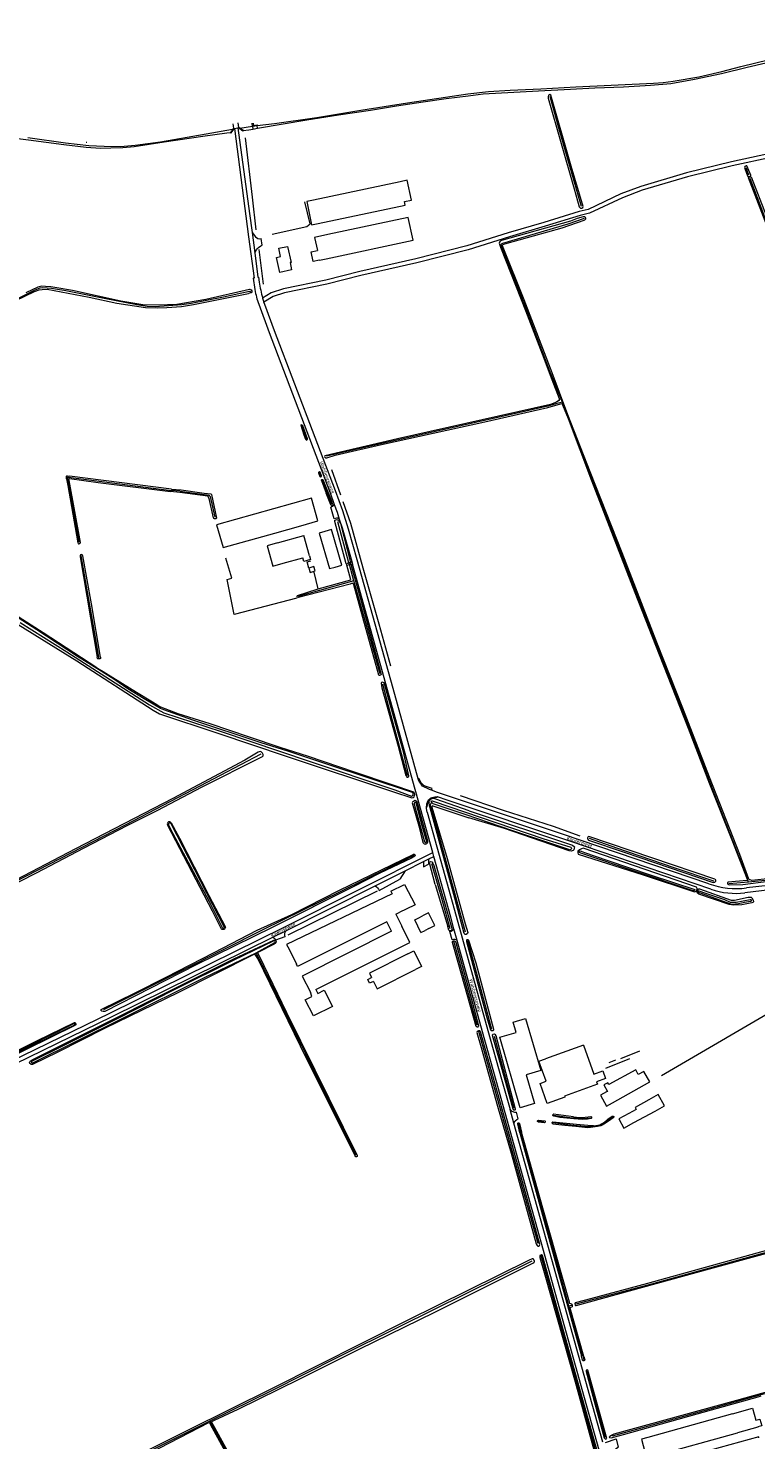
# Model space of a CAD drawing. Extents: x 177628 to 188968, y 384226 to 390673.
# Tile 302 of 393: x 182245 to 182778, y 388135 to 389169. Entities that reach past the tile are written whole.
import ezdxf

# ---------------------------------------------------------------- set-up
doc = ezdxf.new("R2010")
doc.units = 0
for name, color, linetype, lineweight in [('B01_D', 14, 'Continuous', 9), ('B01_F', 14, 'Continuous', 9), ('B01_T', 14, 'Continuous', 9), ('B02_D', 14, 'Continuous', 9), ('B02_F', 14, 'Continuous', 9), ('B02_T', 14, 'Continuous', 9), ('B03_F', 14, 'Continuous', 9), ('B04_F', 14, 'Continuous', 9), ('B04_T', 14, 'Continuous', 9), ('B11_F', 14, 'Continuous', 9), ('B11_S', 14, 'Continuous', 9), ('B14_F', 14, 'Continuous', 9), ('T01_F', 253, 'Continuous', 9), ('T02_F', 253, 'RASTER', 9), ('T04_F', 253, 'HAAG', 9), ('T07_F', 253, 'Continuous', 9), ('T09_F', 253, 'Continuous', 9), ('T09_T', 253, 'Continuous', 9), ('T22_F', 253, 'Continuous', 9), ('V00_F', 8, 'Continuous', 9), ('V00_T', 8, 'Continuous', 9), ('V06_F', 8, 'Continuous', 9), ('W00_F', 253, 'Continuous', 9), ('W01_F', 253, 'Continuous', 9), ('Z06', 7, 'Continuous', 9)]:
    doc.layers.add(name, color=color, linetype=linetype, lineweight=lineweight)
doc.styles.add('Legend', font='calibri.ttf')
doc.linetypes.add('HAAG', pattern='A,4,-1,[5,TOPOCAD.SHX,S=0.35,R=0,X=-0.35,Y=-0.35],-1', length=6)
doc.linetypes.add('RASTER', pattern='A,4,-1,[4,TOPOCAD.SHX,S=0.5,R=0,X=-0.5,Y=0],-1', length=6)

msp = doc.modelspace()

# ---------------------------------------------------------------- linework, layer by layer
at = {"layer": 'B01_D', "linetype": 'Continuous'}
for points in [[(182453.881, 389043.227), (182448.99, 389042.19), (182452.6, 389025.15), (182457.491, 389026.187)], [(182426.862, 389001.262), (182429.801, 389001.899), (182428.491, 389007.942), (182434.933, 389009.339), (182437.49, 388997.554), (182436.716, 388997.388), (182437.863, 388992.069), (182429.25, 388990.211), (182426.862, 389001.262)]]:
    msp.add_lwpolyline(points, dxfattribs=at)
at = {"layer": 'B01_F', "linetype": 'Continuous'}
for points in [[(182528.144, 388515.761), (182531.201, 388517.267)], [(182532.742, 388506.426), (182535.761, 388508.009)]]:
    msp.add_lwpolyline(points, dxfattribs=at)
at = {"layer": 'B01_T', "linetype": 'Continuous'}
for points in [[(182517.504, 389056.684), (182453.881, 389043.227)], [(182457.491, 389026.187), (182521.2, 389039.63), (182520.664, 389042.105)], [(182462.378, 388800.343), (182458.167, 388799.14), (182465.736, 388773.173), (182469.819, 388774.284)], [(182469.819, 388774.284), (182474.627, 388775.657), (182467.186, 388801.716), (182462.378, 388800.343)], [(182531.201, 388517.267), (182533.909, 388518.597)], [(182538.494, 388509.437), (182542.964, 388511.666), (182538.391, 388520.832), (182533.909, 388518.597)], [(182538.494, 388509.437), (182535.761, 388508.009)], [(182673.272, 388381.747), (182700.58, 388396.915), (182696.239, 388404.665), (182692.139, 388402.416), (182690.226, 388405.904), (182670.54, 388395.106), (182669.831, 388396.4), (182666.929, 388394.808), (182669.551, 388390.026), (182668.865, 388389.685)], [(182668.865, 388389.685), (182664.49, 388387.251), (182668.906, 388379.318), (182673.272, 388381.747)]]:
    msp.add_lwpolyline(points, dxfattribs=at)
at = {"layer": 'B02_D', "linetype": 'Continuous'}
msp.add_lwpolyline([(182463.142, 389000.189), (182526.99, 389013.785), (182523.457, 389030.397), (182464.366, 389017.909)], dxfattribs=at)
at = {"layer": 'B02_F', "linetype": 'Continuous'}
for points in [[(182510.626, 388536.835), (182520.68, 388541.641), (182528.538, 388526.827), (182521.922, 388523.664)], [(182652.058, 388423.83), (182623.978, 388413.92)]]:
    msp.add_lwpolyline(points, dxfattribs=at)
at = {"layer": 'B02_T', "linetype": 'Continuous'}
for points in [[(182464.366, 389017.909), (182454.729, 389015.852), (182456.768, 389006.198)], [(182458.26, 388999.131), (182463.142, 389000.189)], [(182452.44, 388824.89), (182382.86, 388805.31), (182387.59, 388788.53)], [(182444.726, 388804.618), (182457.162, 388808.12), (182452.44, 388824.89)], [(182387.59, 388788.53), (182425.578, 388799.226)], [(182450.959, 388782.479), (182446.746, 388797.444)], [(182431.813, 388777.088), (182446.016, 388781.087)], [(182514.374, 388519.982), (182517.318, 388521.462)], [(182521.922, 388523.664), (182517.318, 388521.462)], [(182455.574, 388464.673), (182524.498, 388499.058), (182518.68, 388511.082)], [(182511.215, 388507.348), (182445.729, 388474.596), (182451.628, 388462.704)], [(182436.024, 388494.163), (182441.379, 388483.366)], [(182523.198, 388490.863), (182494.937, 388476.591), (182496.476, 388473.425)], [(182523.198, 388490.863), (182527.477, 388492.94), (182533.05, 388481.456), (182528.754, 388479.371)], [(182497.842, 388470.614), (182500.528, 388465.088), (182528.754, 388479.371)], [(182661.507, 388397.07), (182662.166, 388395.203), (182637.906, 388386.646), (182638.247, 388385.678), (182625.308, 388381.113), (182620.098, 388395.881), (182624.492, 388397.432), (182619.263, 388412.256), (182623.978, 388413.92)], [(182699.963, 388383.855), (182689.759, 388378.223), (182690.54, 388376.808), (182685.234, 388373.879)], [(182688.934, 388367.175), (182704.578, 388375.549)], [(182761.135, 388153.693), (182699.219, 388136.453)], [(182699.219, 388136.453), (182694.402, 388135.108), (182698.259, 388121.284), (182703.071, 388122.627)], [(182703.071, 388122.627), (182764.964, 388139.898)], [(182780.655, 388136.208), (182780.464, 388136.889), (182716.702, 388119.183)]]:
    msp.add_lwpolyline(points, dxfattribs=at)
at = {"layer": 'B03_F', "linetype": 'Continuous'}
msp.add_lwpolyline([(182590.661, 388429.673), (182602.67, 388433.153), (182600.468, 388440.748), (182609.52, 388443.371), (182620.563, 388405.269), (182609.917, 388402.183), (182616.04, 388381.058), (182605.626, 388378.04), (182590.661, 388429.673)], dxfattribs=at)
at = {"layer": 'B04_F', "linetype": 'Continuous'}
for points in [[(182409.213, 389097.437), (182408.909, 389099.501)], [(182409.776, 389099.63), (182409.99, 389098.008), (182412.552, 389098.461), (182412.65, 389097.877)], [(182412.99, 389095.859), (182412.65, 389097.877)], [(182409.213, 389097.437), (182409.532, 389095.274)], [(182409.532, 389095.274), (182412.99, 389095.859)], [(182481.086, 388777.723), (182477.993, 388776.784)], [(182481.415, 388776.45), (182481.086, 388777.723)], [(182477.993, 388776.784), (182478.333, 388775.609)], [(182478.333, 388775.609), (182481.415, 388776.45)]]:
    msp.add_lwpolyline(points, dxfattribs=at)
at = {"layer": 'B04_T', "linetype": 'Continuous'}
for points in [[(182395.039, 389097.678), (182395.322, 389095.75), (182393.081, 389092.667)], [(182394.824, 389099.145), (182395.029, 389097.749)], [(182398.903, 389098.158), (182398.69, 389099.792)], [(182402.261, 389094.109), (182402.405, 389094.288), (182399.143, 389096.52), (182398.903, 389098.159)], [(182393.081, 389092.667), (182393.352, 389092.338), (182395.952, 389095.783)], [(182395.952, 389095.783), (182398.487, 389096.307)], [(182402.261, 389094.109), (182402.058, 389093.856), (182398.867, 389096.309), (182398.487, 389096.307)]]:
    msp.add_lwpolyline(points, dxfattribs=at)
at = {"layer": 'B11_F', "linetype": 'Continuous'}
msp.add_lwpolyline([(182520.664, 389042.105), (182525.805, 389043.219), (182522.645, 389057.798), (182517.504, 389056.684)], dxfattribs=at)
at = {"layer": 'B11_S', "linetype": 'Continuous'}
msp.add_lwpolyline([(182532.742, 388506.426), (182528.144, 388515.761)], dxfattribs=at)
at = {"layer": 'B14_F', "linetype": 'Continuous'}
for points in [[(182458.26, 388999.131), (182453.639, 388998.155), (182452.147, 389005.222), (182456.768, 389006.198)], [(182425.578, 388799.226), (182444.726, 388804.618)], [(182427.598, 388792.053), (182419.935, 388789.783), (182424.204, 388774.945), (182431.813, 388777.088)], [(182427.598, 388792.053), (182446.746, 388797.444)], [(182450.959, 388782.479), (182451.713, 388779.8), (182446.771, 388778.408), (182446.016, 388781.087)], [(182450.444, 388773.588), (182451.456, 388770.295), (182455.105, 388771.417), (182454.093, 388774.71), (182450.444, 388773.588)], [(182510.626, 388536.835), (182511.614, 388534.767), (182434.217, 388497.772), (182436.024, 388494.163)], [(182514.374, 388519.982), (182518.68, 388511.082)], [(182511.215, 388507.348), (182507.788, 388514.2), (182442.325, 388481.459), (182441.379, 388483.366)], [(182497.842, 388470.614), (182495.055, 388469.384), (182493.738, 388472.094), (182496.476, 388473.425)], [(182455.574, 388464.673), (182457.039, 388461.737), (182461.797, 388464.157), (182467.795, 388452.364), (182453.904, 388445.298), (182447.906, 388457.091), (182452.625, 388459.491), (182451.628, 388462.704)], [(182652.058, 388423.83), (182659.522, 388402.691), (182666.037, 388404.991), (182668.022, 388399.37), (182661.507, 388397.07)], [(182704.578, 388375.549), (182711.432, 388379.357), (182706.817, 388387.663), (182699.963, 388383.855)], [(182685.234, 388373.879), (182677.89, 388369.825), (182681.589, 388363.121), (182688.934, 388367.175)], [(182761.135, 388153.693), (182775.987, 388157.815), (182778.4, 388149.121), (182781.273, 388149.919), (182782.628, 388145.037), (182779.755, 388144.24), (182779.81, 388144.041), (182764.964, 388139.898)]]:
    msp.add_lwpolyline(points, dxfattribs=at)
at = {"layer": 'T01_F', "linetype": 'Continuous'}
msp.add_lwpolyline([(182393.986, 388766.226), (182389.667, 388780.838)], dxfattribs=at)
at = {"layer": 'T02_F', "linetype": 'RASTER'}
msp.add_lwpolyline([(182441.784, 388751.566), (182395.701, 388739.428), (182390.718, 388765.25), (182393.986, 388766.226)], dxfattribs=at)
at = {"layer": 'T04_F', "linetype": 'HAAG'}
for points in [[(182423.526, 389018.251), (182449.123, 389023.924), (182451.547, 389025.864), (182447.598, 389041.86)], [(182413.835, 389007.126), (182417.107, 388981.678)], [(182466.8, 388819.422), (182466.583, 388819.846), (182463.334, 388828.367)], [(182477.993, 388776.784), (182469.534, 388807.767)], [(182450.444, 388773.588), (182449.186, 388778.036), (182451.889, 388778.83)], [(182457.49, 388758.327), (182454.366, 388770.61)], [(182457.49, 388758.327), (182481.282, 388764.92), (182478.333, 388775.609)], [(182543.272, 388541.745), (182552.422, 388510.946)], [(182668.282, 388406.996), (182685.822, 388414.113)]]:
    msp.add_lwpolyline(points, dxfattribs=at)
at = {"layer": 'T07_F', "linetype": 'Continuous'}
for points in [[(182650.427, 389038.586), (182633.72, 389096.925), (182627.451, 389119.097)], [(182409.311, 389045.499), (182404.134, 389088.844)], [(182773.218, 389061.537), (182771.296, 389066.885)], [(182949.652, 388888.243), (182941.897, 388885.617), (182918.031, 388877.408), (182860.591, 388858.263), (182852.901, 388855.772), (182852.576, 388855.841), (182852.415, 388855.951), (182851.947, 388856.725), (182831.33, 388909.889), (182790.259, 389016.661), (182774.068, 389059.142)], [(182411.922, 389021.463), (182409.311, 389045.499)], [(182636.46, 388895.088), (182627.435, 388917.167), (182609.283, 388965.445), (182593.933, 389003.759), (182591.665, 389010.549), (182591.708, 389011.128), (182592.686, 389011.705), (182640.813, 389025.743), (182652.74, 389029.951)], [(182408.132, 388975.266), (182408.109, 388975.367), (182407.783, 388976.004), (182407.013, 388976.253), (182388.016, 388972.214), (182364.288, 388967.468), (182357.299, 388966.358), (182347.597, 388965.627), (182337.85, 388965.088), (182332.001, 388965.311), (182324.479, 388966.393), (182301.648, 388970.789), (182272.338, 388976.641), (182264.856, 388978.065), (182261.778, 388978.527), (182255.33, 388978.979), (182253.178, 388978.574), (182249.479, 388977.11), (182206.593, 388955.862)], [(182636.46, 388895.088), (182631.67, 388894.022), (182625.803, 388892.305), (182604.256, 388887.243), (182492.331, 388862.219), (182463.363, 388855.487)], [(182773.003, 388543.353), (182768.177, 388556.792), (182747.898, 388608.596), (182724.044, 388670.118), (182699.437, 388732.835), (182669.154, 388810.754), (182652.975, 388852.575), (182636.46, 388895.088)], [(182445.35, 388877.593), (182448.959, 388868.131)], [(182273.592, 388840.223), (182274.162, 388840.15)], [(182273.686, 388839.697), (182273.592, 388840.223)], [(182282.161, 388792.529), (182273.686, 388839.697)], [(182274.162, 388840.15), (182349.653, 388830.493)], [(182458.194, 388843.487), (182459.203, 388840.872)], [(182467.105, 388845.908), (182473.768, 388827.193)], [(182356.278, 388829.951), (182349.653, 388830.493)], [(182356.278, 388829.951), (182377.368, 388826.968), (182377.539, 388826.842), (182378.059, 388826.036), (182381.637, 388810.769)], [(182460.32, 388837.979), (182467.247, 388820.032)], [(182475.513, 388822.292), (182481.114, 388806.562), (182490.203, 388773.791), (182501.822, 388732.795), (182510.353, 388701.888)], [(182479.97, 388777.384), (182471.91, 388807.464)], [(182296.489, 388708.192), (182293.816, 388724.192), (182283.64, 388782.434)], [(182480.302, 388776.146), (182479.97, 388777.384)], [(182483.517, 388764.147), (182480.302, 388776.146)], [(182483.517, 388764.147), (182442.661, 388752.631)], [(182502.76, 388695.956), (182491.432, 388736.843), (182483.517, 388764.147)], [(182296.561, 388707.762), (182296.489, 388708.192)], [(182522.895, 388621.414), (182510.192, 388667.922), (182504.686, 388688.527)], [(182415.27, 388637.275), (182370.609, 388613.812), (182316.278, 388585.439), (182259.741, 388556.405), (182200.284, 388525.772), (182144.755, 388497.305), (182088.379, 388468.769), (182059.081, 388453.777), (182057.413, 388453.079), (182055.575, 388452.917), (182054.682, 388453.343)], [(182539.893, 388598.464), (182539.637, 388599.342), (182539.714, 388600.35), (182540.321, 388601.273), (182540.796, 388601.522)], [(182561.421, 388606.921), (182592.974, 388596.07), (182629.785, 388584.359), (182649.286, 388577.313)], [(182565.41, 388506.792), (182545.574, 388578.965), (182539.893, 388598.464)], [(182747.567, 388544.101), (182718.5, 388553.908), (182676.45, 388568.366), (182656.342, 388575.358)], [(182527.541, 388562.945), (182474.061, 388536.462), (182416.791, 388508.454), (182357.244, 388478.503), (182300.063, 388449.814)], [(182554.235, 388509.132), (182548.513, 388529.589), (182540.698, 388556.911)], [(182773.003, 388543.353), (182758.561, 388542.205)], [(182787.652, 388544.898), (182773.003, 388543.353)], [(182435.477, 388504.825), (182500.908, 388536.95)], [(182557.022, 388499.164), (182556.907, 388499.576)], [(182573.948, 388438.496), (182563.885, 388474.628), (182557.022, 388499.164)], [(182584.799, 388435.474), (182568.29, 388496.195), (182566.967, 388500.344)], [(182485.257, 388343.328), (182458.461, 388397.337), (182427.984, 388458.497), (182411.932, 388491.618)], [(182709.22, 388401.629), (182804.264, 388457.202)], [(182618.631, 388278.554), (182586.706, 388392.699), (182575.305, 388433.82)], [(182600.916, 388377.817), (182586.619, 388430.374)], [(182679.224, 388414.257), (182693.35, 388419.856)], [(182675.528, 388412.997), (182670.437, 388410.914)], [(182605.821, 388360.35), (182604.429, 388366.472)], [(182622.978, 388367.898), (182621.261, 388368.056), (182619.002, 388368.221)], [(182673.493, 388371.305), (182670.397, 388369.046), (182667.831, 388367.273), (182665.727, 388365.895), (182664.198, 388365.052), (182663.354, 388364.799), (182661.882, 388364.595), (182657.109, 388364.156), (182652.329, 388364.352), (182642.306, 388365.358), (182629.526, 388366.922)], [(182629.954, 388372.546), (182641.831, 388370.959), (182649.641, 388370.112), (182651.463, 388370.144), (182654.36, 388370.332), (182657.194, 388370.596)], [(182605.927, 388359.971), (182605.821, 388360.35)], [(182641.253, 388232.789), (182625.742, 388288.826), (182605.927, 388359.971)], [(182646.662, 388234.243), (182701.953, 388249.105), (182882.624, 388298.82)], [(182614.134, 388265.607), (182517.384, 388217.665), (182471.601, 388194.929), (182423.112, 388170.656), (182377.847, 388148.433)], [(182682.992, 388049.472), (182667.16, 388104.106), (182649.21, 388168.79), (182629.12, 388240.103), (182621.028, 388269.459)], [(182641.253, 388232.789), (182643.18, 388233.307)], [(182651.366, 388196.562), (182641.253, 388232.789)], [(182651.366, 388196.585), (182652.267, 388193.13)], [(182654.6, 388185.237), (182667.815, 388136.713)], [(182784.611, 388168.277), (182741.157, 388156.255), (182695.338, 388143.367), (182672.881, 388137.246)], [(182377.847, 388148.433), (182328.575, 388123.69), (182279.298, 388099.187), (182260.237, 388089.58)], [(182377.847, 388148.433), (182415.98, 388079.239), (182485.699, 387953.37), (182522.035, 387886.824), (182543.828, 387847.857), (182550.034, 387834.981), (182549.95, 387834.467), (182549.602, 387834.344), (182523.307, 387828.71)]]:
    msp.add_lwpolyline(points, dxfattribs=at)
at = {"layer": 'T09_F', "linetype": 'Continuous'}
for points in [[(182412.99, 389095.859), (182448.949, 389101.944), (182472.285, 389105.759), (182495.694, 389109.142), (182514.892, 389112.29), (182534.453, 389115.129), (182551.289, 389117.677), (182567.488, 389119.699), (182578.424, 389121.231), (182618.896, 389123.406), (182642.484, 389124.537), (182660.192, 389125.44), (182681.194, 389126.252), (182701.069, 389127.382), (182716.1, 389128.643), (182733.39, 389131.782), (182753.249, 389135.981), (182771.941, 389140.671), (182809.785, 389149.421)], [(182645.047, 389051.595), (182648.746, 389038.232), (182649.728, 389037.413), (182650.403, 389037.256), (182650.841, 389037.324), (182651.426, 389037.796), (182651.694, 389038.523), (182642.964, 389067.983), (182628.075, 389120.186), (182627.191, 389120.648), (182626.333, 389120.184), (182625.943, 389118.999), (182626.127, 389117.878), (182645.047, 389051.595)], [(182212.906, 389091.27), (182245.001, 389087.368), (182270.752, 389083.96), (182287.299, 389082.125), (182297.798, 389081.38), (182305.424, 389081.425), (182314.05, 389081.814)], [(182314.05, 389081.814), (182322.475, 389082.519), (182344.529, 389085.831), (182372.783, 389090.203), (182390.422, 389092.414), (182393.198, 389092.828)], [(182402.308, 389094.168), (182406.484, 389094.758), (182409.532, 389095.274)], [(182771.47, 389062.857), (182772.383, 389060.564), (182772.881, 389060.281), (182774.604, 389061.077), (182774.75, 389061.475), (182771.85, 389068.462), (182771.283, 389068.42), (182770.664, 389068.17), (182770.234, 389067.751), (182770.053, 389067.191), (182771.47, 389062.857)], [(182786.323, 389024.543), (182772.999, 389059.449), (182773.383, 389059.995), (182773.839, 389060.239), (182774.47, 389060.397), (182774.846, 389060.236), (182785.951, 389031.941), (182809.098, 388970.861), (182820.518, 388940.434), (182831.4, 388911.969), (182842.044, 388885.035), (182852.481, 388857.169), (182853.055, 388856.798), (182853.463, 388856.785), (182856.571, 388857.887), (182879.629, 388865.466), (182903.842, 388873.88), (182918.392, 388878.563), (182934.599, 388884.08), (182948.925, 388889.075)], [(182744.259, 388620.427), (182724.706, 388670.933), (182705.735, 388718.889), (182680.199, 388784.797), (182656.8, 388844.208), (182640.587, 388885.846), (182629.084, 388916.592), (182608.435, 388970.171), (182592.554, 389009.685), (182592.594, 389010.3), (182593.113, 389010.703), (182594.275, 389011.24), (182636.346, 389022.881), (182652.419, 389028.467), (182652.999, 389028.736), (182653.408, 389029.142), (182653.597, 389029.555), (182653.611, 389029.995), (182653.469, 389030.417), (182652.957, 389030.94), (182651.595, 389031.07), (182647.391, 389029.723), (182642.335, 389027.873), (182591.815, 389013.628), (182590.788, 389013.153), (182590.259, 389012.42), (182590.17, 389011.674), (182591.072, 389008.783), (182609.338, 388962.237)], [(182235.658, 388969.673), (182249.324, 388976.147), (182252.806, 388977.461), (182254.85, 388977.729), (182258.673, 388977.868), (182289.362, 388972.179), (182309.642, 388967.759), (182330.819, 388964.628), (182339.877, 388964.175), (182346.282, 388964.545), (182357.191, 388965.246)], [(182407.494, 388977.746), (182406.916, 388977.658), (182375.108, 388970.312), (182353.703, 388966.784), (182340.024, 388966.223), (182328.774, 388966.593), (182312.708, 388969.276), (182277.287, 388976.904), (182264.346, 388979.161), (182261.364, 388979.712), (182257.516, 388980.027), (182254.6, 388980.145), (182251.837, 388979.354), (182242.966, 388975.178)], [(182357.191, 388965.246), (182365.962, 388966.775), (182406.241, 388974.716)], [(182407.947, 388975.159), (182406.241, 388974.716)], [(182609.338, 388962.237), (182621.652, 388930.673), (182628.627, 388911.717), (182634.102, 388897.762), (182634.391, 388897.136), (182633.749, 388896.297), (182632.041, 388895.182), (182627.717, 388893.508), (182515.591, 388868.353), (182462.285, 388855.91), (182461.959, 388855.326), (182462.207, 388854.79), (182462.874, 388854.285), (182463.627, 388854.416), (182469.941, 388856.359), (182503.701, 388864.157), (182579.623, 388880.819), (182625.844, 388891.341), (182635.108, 388893.943), (182635.754, 388894.187), (182636.294, 388893.841), (182636.608, 388893.28), (182640.726, 388883.199), (182657.925, 388837.787), (182689.69, 388755.75), (182707.436, 388710.113), (182728.636, 388656.107), (182744.456, 388615.352), (182760.708, 388574.354), (182771.967, 388545.48), (182771.979, 388544.837), (182771.636, 388544.632), (182758.124, 388543.298), (182757.58, 388543.059), (182757.553, 388542.507), (182757.87, 388541.782), (182758.868, 388541.355), (182768.854, 388541.738), (182787.665, 388544.046)], [(182446.899, 388871.197), (182448.188, 388868.05), (182448.556, 388867.435), (182448.685, 388867.394), (182449.174, 388867.59), (182449.555, 388867.892), (182449.529, 388868.362), (182446.005, 388877.867), (182444.954, 388878.455), (182444.636, 388878.239), (182446.899, 388871.197)], [(182272.898, 388838.946), (182272.705, 388840.111), (182272.707, 388840.393), (182272.721, 388840.699), (182272.78, 388840.816), (182272.922, 388841.003), (182273.123, 388841.12), (182273.429, 388841.153), (182274.893, 388840.846)], [(182272.898, 388838.946), (182273.837, 388834.106), (182281.071, 388792.168), (182281.281, 388791.756), (182281.512, 388791.407), (182282.029, 388791.412), (182282.379, 388791.539), (182282.873, 388791.792), (182283.034, 388792.186), (182274.796, 388837.712), (182274.639, 388839.034), (182275.091, 388839.266), (182296.122, 388836.319), (182349.063, 388829.764)], [(182349.709, 388831.444), (182274.893, 388840.846)], [(182457.654, 388843.268), (182458.639, 388840.683)], [(182459.869, 388841.095), (182458.802, 388843.763)], [(182355.955, 388829.062), (182349.063, 388829.764)], [(182349.709, 388831.444), (182356.899, 388830.778)], [(182373.822, 388828.396), (182378.757, 388827.866), (182379.231, 388827.358), (182382.849, 388810.022), (182382.575, 388809.72), (182382.49, 388809.677), (182381.466, 388809.582), (182380.931, 388809.791), (182380.692, 388810.258), (182377.422, 388824.503), (182376.575, 388826.16), (182355.955, 388829.062)], [(182356.899, 388830.778), (182373.822, 388828.396)], [(182459.758, 388837.748), (182463.334, 388828.367)], [(182466.8, 388819.422), (182467.272, 388819.234), (182467.548, 388819.322), (182467.93, 388819.518), (182468.248, 388819.841), (182467.065, 388823.094), (182461.002, 388838.26)], [(182469.534, 388807.767), (182469.697, 388808.601), (182469.93, 388808.774), (182470.716, 388809.122), (182471.636, 388808.896), (182472.3, 388808.646), (182473.709, 388806.312), (182481.086, 388777.723)], [(182297.727, 388708.164), (182291.067, 388747.239), (182284.867, 388782.49), (182284.343, 388783.312), (182284.011, 388783.453), (182283.166, 388783.177), (182282.858, 388782.864), (182282.951, 388781.769), (182295.336, 388708.219)], [(182481.415, 388776.45), (182481.923, 388774.444), (182492.321, 388737.155), (182503.678, 388695.479), (182503.169, 388695.111), (182502.319, 388694.783), (182502.02, 388694.738), (182501.74, 388695.076), (182492.001, 388730.238), (182483.519, 388761.165), (182483.258, 388761.674), (182482.613, 388762.202), (182481.93, 388762.174), (182480.824, 388761.822), (182442.84, 388751.91)], [(182442.281, 388753.439), (182457.49, 388758.327)], [(182294.979, 388700.349), (182255.624, 388726.195), (182216.113, 388751.254)], [(182216.483, 388744.849), (182280.292, 388705.587), (182336.259, 388669.374), (182340.996, 388666.814), (182383.838, 388652.598), (182434.021, 388635.805), (182513.394, 388609.308)], [(182297.727, 388708.164), (182297.724, 388707.666), (182297.631, 388707.328), (182297.336, 388707.103), (182296.86, 388706.97), (182296.34, 388706.974), (182296.001, 388706.998), (182295.753, 388707.09), (182295.551, 388707.227), (182295.336, 388708.219)], [(182295.528, 388700.03), (182295.351, 388700.105), (182294.979, 388700.349)], [(182300.938, 388696.878), (182295.528, 388700.03)], [(182511.533, 388614.718), (182484.035, 388624.012), (182450.192, 388635.356), (182429.519, 388641.964), (182406.957, 388649.527), (182378.132, 388659.284), (182354.579, 388666.651), (182342.089, 388671.579), (182339.7, 388672.797), (182335.79, 388675.365), (182324.19, 388682.306), (182301.774, 388696.382), (182300.938, 388696.878)], [(182516.042, 388643.143), (182521.684, 388621.643), (182522.032, 388620.963), (182522.444, 388620.263), (182523.19, 388620.377), (182523.7, 388620.638), (182523.95, 388621.195), (182519.88, 388638.89), (182505.816, 388689.418), (182504.403, 388689.981), (182503.85, 388689.698), (182503.492, 388689.247), (182504.036, 388685.773), (182516.042, 388643.143)], [(182371.888, 388613.039), (182415.489, 388634.883), (182416.476, 388635.491), (182416.967, 388636.054), (182417.104, 388636.903), (182416.639, 388637.912), (182415.576, 388638.873), (182414.788, 388639.197), (182413.449, 388638.667), (182403.664, 388632.726), (182350.817, 388604.801), (182279.347, 388567.813), (182219.296, 388536.514)], [(181957.836, 388400.905), (181959.299, 388401.394), (181988.513, 388416.447), (182030.111, 388438.045), (182059.904, 388453.186), (182099.429, 388473.152), (182133.747, 388490.713), (182167.695, 388507.98), (182250.713, 388550.306), (182285.686, 388568.617), (182317.39, 388584.892), (182339.859, 388596.182), (182371.888, 388613.039)], [(182788.875, 388546.089), (182775.494, 388544.704), (182774.215, 388544.957), (182773.693, 388545.15), (182773.328, 388545.469), (182766.619, 388563.735), (182744.259, 388620.427)], [(182537.792, 388573.53), (182529.877, 388601.989), (182529.379, 388602.753), (182528.542, 388603.236), (182527.183, 388602.54), (182526.653, 388602.109), (182526.423, 388601.616), (182531.233, 388584.675)], [(182539.493, 388597.842), (182539.114, 388599.231), (182538.911, 388600.16), (182538.685, 388601.451)], [(182541.429, 388599.3), (182540.8, 388598.888), (182540.81, 388598.329), (182551.872, 388560.621), (182565.06, 388512.729), (182567.188, 388506.499), (182566.868, 388505.673), (182565.833, 388505.131), (182565.125, 388505.044), (182564.33, 388505.664), (182557.551, 388531.584), (182539.493, 388597.842)], [(182568.152, 388595.658), (182644.011, 388570.521), (182645.242, 388569.159), (182645.195, 388568.233), (182644.802, 388567.065), (182644.37, 388566.604), (182643.687, 388566.304), (182643.012, 388566.189), (182641.422, 388566.307), (182593.938, 388582.699), (182567.913, 388590.411)], [(182346.815, 388585.603), (182346.965, 388585.314)], [(182386.482, 388509.038), (182379.909, 388522.176), (182346.965, 388585.314)], [(182349.483, 388586.867), (182355.617, 388575.532), (182377.219, 388533.521)], [(182531.233, 388584.675), (182534.198, 388572.52)], [(182748.394, 388545.568), (182655.984, 388576.799), (182655.311, 388576.549), (182655.031, 388576.238), (182654.87, 388575.799), (182654.874, 388575.135), (182655.586, 388574.251), (182681.789, 388565.365), (182693.328, 388561.464), (182747.019, 388543.13)], [(182502.641, 388550.052), (182483.04, 388539.862), (182424.036, 388510.311), (182367.978, 388482.752), (182300.801, 388448.645), (182299.606, 388448.569), (182298.773, 388448.732), (182298.081, 388449.665), (182298.333, 388450.115), (182323.23, 388462.212), (182345.955, 388473.734), (182381.166, 388491.859), (182412.66, 388508.242), (182438.159, 388519.79), (182473.034, 388537.421), (182526.99, 388563.744), (182527.309, 388563.854), (182527.715, 388563.794), (182528.513, 388562.862), (182528.261, 388562.412), (182525.841, 388561.066), (182502.641, 388550.052)], [(182695.634, 388548.809), (182733.394, 388536.212), (182734.719, 388536.702), (182735.065, 388536.945), (182735.41, 388538.636), (182734.759, 388539.708), (182651.827, 388568.173), (182650.469, 388567.758), (182648.95, 388567.092), (182647.893, 388565.994), (182647.718, 388564.741), (182648.084, 388563.905), (182695.634, 388548.809)], [(182543.272, 388541.745), (182539.024, 388557.619), (182539.16, 388558.053), (182539.873, 388558.426), (182540.621, 388558.152), (182541.571, 388557.378), (182542.273, 388555.687), (182555.26, 388510.494), (182555.472, 388509.713)], [(182377.219, 388533.521), (182389.144, 388510.974)], [(182768.158, 388526.737), (182762.128, 388526.447), (182758.813, 388526.986), (182736.512, 388534.682), (182735.472, 388535.403), (182735.281, 388536.044), (182735.949, 388538.238), (182736.481, 388538.471), (182737.003, 388538.519), (182760.277, 388530.254), (182762.761, 388530.166), (182772.673, 388532.34), (182774.829, 388532.38), (182775.399, 388531.905), (182776.275, 388530.116), (182776.589, 388528.986), (182776.233, 388528.559), (182775.474, 388528.225), (182768.158, 388526.737)], [(182553.189, 388508.26), (182552.422, 388510.946)], [(182555.472, 388509.713), (182555.464, 388509.057), (182555.343, 388508.426), (182554.84, 388508.003), (182553.797, 388507.745), (182553.549, 388507.838), (182553.189, 388508.26)], [(182301.224, 388436.348), (182266.332, 388418.824), (182247.788, 388409.73), (182246.999, 388409.62), (182246.192, 388410.469), (182245.794, 388411.229), (182246.208, 388412.172), (182248.227, 388413.288), (182395.596, 388487.101), (182424.944, 388500.877), (182426.192, 388500.804), (182426.441, 388500.329), (182426.477, 388499.682), (182426.25, 388498.958), (182425.827, 388498.495), (182425.093, 388497.93), (182413.019, 388491.856), (182412.833, 388491.517), (182414.072, 388489.381), (182434.189, 388447.796), (182486.091, 388343.011), (182486.057, 388342.267), (182485.581, 388342.018), (182484.932, 388342.102), (182484.336, 388343.243), (182444.353, 388423.155), (182413.005, 388487.371), (182411.177, 388490.288), (182409.643, 388490.212), (182354.551, 388462.364), (182301.224, 388436.348)], [(182555.793, 388499.136), (182555.797, 388499.452), (182555.939, 388499.925), (182556.236, 388500.193), (182556.578, 388500.392), (182557.121, 388500.43), (182557.683, 388500.197), (182558.063, 388499.808), (182558.355, 388499.102)], [(182558.355, 388499.102), (182570.433, 388454.642), (182575.031, 388437.984), (182574.682, 388437.378), (182574.349, 388437.204), (182573.919, 388437.1), (182573.264, 388437.544), (182560.494, 388482.669), (182555.793, 388499.136)], [(182558.33, 388499.195), (182558.355, 388499.102)], [(182586.056, 388435.689), (182585.996, 388434.904), (182585.369, 388434.482), (182584.662, 388434.395), (182584.324, 388434.5), (182583.944, 388434.866), (182581.391, 388443.887), (182566.308, 388499.543), (182566.393, 388501), (182566.724, 388501.267), (182566.872, 388501.344), (182567.358, 388501.316), (182567.628, 388500.798), (182572.928, 388484.366), (182586.056, 388435.689)], [(182251.072, 388427.075), (182278.566, 388440.417), (182279.042, 388440.401), (182279.418, 388439.97), (182279.712, 388439.394), (182279.655, 388438.897), (182278.834, 388438.269), (182243.667, 388420.949), (182197.945, 388398.176), (182156.068, 388377.63), (182117.343, 388358.333), (182075.78, 388337.376), (182032.737, 388315.559), (182024.735, 388311.308), (182023.309, 388311.254), (182022.932, 388311.788), (182022.596, 388312.446), (182022.548, 388313.148), (182022.873, 388313.73), (182023.651, 388314.544), (182108.434, 388356.059), (182163.104, 388383.566), (182251.072, 388427.075)], [(182588.986, 388379.136), (182598.799, 388344.871), (182617.311, 388278.238), (182617.857, 388277.193), (182618.491, 388276.677), (182618.875, 388276.636), (182619.683, 388277.058), (182619.887, 388277.71), (182604.662, 388332.505), (182576.356, 388433.715), (182575.84, 388434.353), (182574.951, 388434.433), (182574.379, 388434.255), (182573.883, 388433.814), (182573.822, 388433.237), (182576.996, 388422.309), (182588.986, 388379.136)], [(182594.791, 388396.67), (182600.033, 388377.289), (182600.567, 388376.627), (182601.243, 388376.415), (182601.725, 388376.573), (182602.094, 388376.767), (182602.165, 388376.992), (182588.013, 388430.687), (182587.475, 388431.536), (182586.722, 388431.895), (182585.494, 388431.723), (182585.057, 388431.118), (182594.791, 388396.67)], [(182605.241, 388359.753), (182604.233, 388364.061), (182603.696, 388366.261), (182603.699, 388366.532), (182603.816, 388366.847), (182603.931, 388366.982), (182604.384, 388367.066), (182604.542, 388367.064), (182604.834, 388366.902), (182605.009, 388366.425), (182606.606, 388360.187)], [(182618.599, 388367.63), (182623.273, 388367.267), (182623.549, 388367.343)], [(182618.897, 388368.921), (182623.531, 388368.428)], [(182659.367, 388364.878), (182655.211, 388365.071), (182646.908, 388365.756), (182629.417, 388367.55), (182629.19, 388367.51)], [(182629.588, 388366.371), (182638.338, 388365.346), (182646.265, 388364.533), (182650.739, 388364.103), (182655.216, 388363.648)], [(182644.552, 388371.386), (182629.972, 388373.335), (182629.766, 388373.325)], [(182657.469, 388370.053), (182654.888, 388369.65), (182651.095, 388369.465), (182644.861, 388369.832), (182634.481, 388371.009), (182630.229, 388371.894)], [(182653.207, 388371.045), (182657.435, 388371.73)], [(182673.743, 388370.597), (182670.274, 388368.164), (182666.82, 388365.911)], [(182670.089, 388369.87), (182673.082, 388371.848)], [(182605.241, 388359.753), (182633.023, 388258.603), (182650.467, 388196.274)], [(182642.881, 388234.325), (182642.646, 388234.265), (182642.006, 388234.589), (182641.654, 388235.441), (182622.223, 388304.45), (182606.606, 388360.187)], [(182646.553, 388233.005), (182744.377, 388259.891), (182817.813, 388280.038), (182882.57, 388297.34), (182883.753, 388297.959), (182883.968, 388298.448), (182883.507, 388299.148), (182882.938, 388299.698), (182882.076, 388299.906), (182783.398, 388272.581), (182699.013, 388249.249), (182657.093, 388237.961), (182645.925, 388235.104)], [(182645.801, 388177.247), (182661.5, 388120.158), (182681.313, 388050.574), (182682.094, 388048.502), (182682.82, 388048.155), (182683.675, 388048.603), (182683.857, 388049.182), (182670.915, 388094.52), (182650.907, 388165.635), (182621.973, 388269.664), (182621.243, 388270.25), (182620.646, 388270.119), (182620.003, 388269.844), (182619.867, 388269.41), (182619.864, 388268.258), (182623.668, 388255.663), (182645.801, 388177.247)], [(182426.983, 388060.775), (182380.314, 388145.603), (182379.46, 388147.698), (182379.501, 388148.083), (182381.305, 388149.147), (182398.667, 388157.26), (182444.029, 388179.413), (182487.931, 388201.347), (182542.541, 388228.034), (182614.706, 388264.085), (182615.417, 388264.578), (182616.03, 388265.141), (182616.116, 388265.67), (182615.839, 388266.433), (182615.127, 388267.331), (182614.285, 388267.436), (182612.099, 388266.292), (182522.74, 388222.156), (182423.54, 388172.308), (182361.569, 388141.529)], [(182652.155, 388195.745), (182642.292, 388231.161), (182642.247, 388231.608), (182642.726, 388231.953), (182643.621, 388232.199)], [(182642.881, 388234.325), (182643.349, 388234.008), (182643.585, 388233.616), (182643.752, 388232.885), (182643.755, 388232.456), (182643.621, 388232.199)], [(182645.925, 388235.104), (182645.696, 388234.691), (182645.7, 388234.316), (182645.83, 388233.745), (182645.94, 388233.406), (182646.031, 388233.21), (182646.553, 388233.005)], [(182782.041, 388166.711), (182779.739, 388165.973), (182735.177, 388153.402), (182681.132, 388138.388), (182671.947, 388135.98), (182671.259, 388136.195), (182671.098, 388136.686), (182671.278, 388137.259), (182672.439, 388138.154), (182674.359, 388139.062), (182764.335, 388163.797), (182858.649, 388190.13), (182889.397, 388199.213), (182917.111, 388206.84), (182919.917, 388207.256), (182920.52, 388206.705), (182920.92, 388205.794), (182920.698, 388205.063), (182920.309, 388204.711), (182919.592, 388204.487), (182858.96, 388187.676), (182811.459, 388174.994), (182787.32, 388168.301)], [(182652.155, 388195.745), (182652.865, 388193.228), (182652.776, 388192.861), (182652.136, 388192.672), (182651.54, 388192.621), (182651.17, 388192.984), (182650.467, 388196.274)], [(182660.543, 388160.203), (182667.219, 388136.178), (182667.55, 388135.545), (182667.906, 388135.327), (182668.419, 388135.273), (182668.545, 388135.339), (182669.049, 388135.764), (182655.184, 388185.723), (182654.732, 388185.97), (182653.875, 388185.603), (182653.859, 388184.707), (182660.543, 388160.203)], [(182334.043, 388125.195), (182377.175, 388147.331), (182377.656, 388147.219), (182378.156, 388146.149), (182391.949, 388121.167)], [(182361.569, 388141.529), (182294.351, 388107.823)]]:
    msp.add_lwpolyline(points, dxfattribs=at)
at = {"layer": 'T09_F', "linetype": 'Continuous', "extrusion": (0, 0, -1)}
for centre, radius, start, end in [((-182407.359, 388976.389), 1.364, 95.694901, 235.45117), ((-182407.351, 388976.402), 1.379, 235.511009, 244.400671), ((-182460.439, 388837.86), 0.69, 350.670699, 144.587564), ((-182442.802, 388752.763), 0.854, 267.427393, 52.407941), ((-182747.39, 388544.528), 1.446, 133.990711, 284.854145), ((-182387.62, 388510.271), 1.678, 155.225256, 312.719997), ((-182618.899, 388368.241), 0.68, 296.148566, 89.84715), ((-182623.232, 388367.88), 0.624, 118.615167, 239.483949), ((-182629.653, 388367.033), 0.665, 275.638059, 45.840117), ((-182630.363, 388372.728), 0.844, 279.116062, 45.025966), ((-182655.34, 388401.397), 37.75, 259.482654, 270.188877), ((-182656.911, 388370.881), 0.998, 121.653199, 236.023856), ((-182660.891, 388375.334), 11.133, 237.823537, 263.088845), ((-182673.461, 388371.248), 0.71, 57.699026, 246.599061)]:
    msp.add_arc(centre, radius, start, end, dxfattribs=at)
at = {"layer": 'T09_F', "linetype": 'Continuous'}
for centre, radius, start, end in [((182458.261, 388843.438), 0.631, 31.019084, 195.630846), ((182459.162, 388841.164), 0.71, 222.594907, 354.442603), ((182348.194, 388586.139), 1.48, 29.449976, 201.24976), ((182535.961, 388573.146), 1.871, 199.552216, 11.841052), ((182650.285, 388406.88), 35.954, 260.825406, 274.662113), ((182659.782, 388376.122), 11.252, 267.886345, 298.935666), ((182654.391, 388386.019), 22.522, 298.75796, 314.189784)]:
    msp.add_arc(centre, radius, start, end, dxfattribs=at)
at = {"layer": 'T09_T', "linetype": 'Continuous'}
for points in [[(182526.695, 388609.598), (182511.533, 388614.718)], [(182513.394, 388609.308), (182525.266, 388605.348)], [(182543.568, 388604.175), (182542.114, 388604.679)], [(182568.152, 388595.658), (182543.568, 388604.175)], [(182541.429, 388599.3), (182567.913, 388590.411)]]:
    msp.add_lwpolyline(points, dxfattribs=at)
for centre, radius, start, end in [((182525.976, 388607.475), 2.242, 251.536893, 71.294184), ((182541.255, 388602.167), 2.668, 168.67846, 195.570569), ((182541.237, 388602.133), 2.693, 70.982796, 85.070083)]:
    msp.add_arc(centre, radius, start, end, dxfattribs=at)
at = {"layer": 'T22_F', "linetype": 'Continuous'}
for points in [[(182416.345, 389010.144), (182415.684, 389015.084)], [(182469.024, 388809.628), (182466.652, 388818.277)], [(182534.548, 388554.629), (182538.397, 388556.565)], [(182501.992, 388537.172), (182517.227, 388545.452)], [(182432.945, 388503.374), (182426.192, 388500.804)], [(182555.684, 388501.19), (182553.824, 388507.154)], [(182603.932, 388369.907), (182602.735, 388374.79)]]:
    msp.add_lwpolyline(points, dxfattribs=at)
at = {"layer": 'V00_F', "linetype": 'Continuous'}
for points in [[(182408.954, 389019.462), (182411.366, 389016.241), (182413.201, 389015.143), (182414.572, 389014.826), (182415.684, 389015.084)], [(182410.956, 389004.506), (182412.1, 389006.873), (182412.876, 389007.843), (182413.705, 389008.586), (182415.267, 389009.64), (182416.175, 389010.104), (182416.345, 389010.144)], [(182481.086, 388777.723), (182481.604, 388777.955), (182482.058, 388778.381)], [(182481.415, 388776.45), (182481.794, 388776.527), (182482.121, 388776.51), (182482.623, 388776.398)], [(182540.561, 388610.674), (182541.036, 388612.112), (182536.673, 388613.529), (182535.409, 388614.016), (182534.864, 388614.308), (182534.317, 388614.68), (182533.865, 388615.085), (182533.443, 388615.602), (182533.026, 388616.233), (182531.241, 388619.3), (182530.754, 388619.162)], [(182536.864, 388598.101), (182536.868, 388598.776), (182536.942, 388599.702), (182537.154, 388601.058), (182537.454, 388602.051), (182537.775, 388602.817), (182538.277, 388603.606), (182539.165, 388604.55), (182539.664, 388604.863), (182540.231, 388605.131), (182540.934, 388605.421), (182542.044, 388605.731), (182542.813, 388605.816), (182544.675, 388605.895)], [(182538.639, 388602.691), (182538.606, 388602.637)], [(182544.98, 388605.793), (182544.402, 388605.438), (182542.106, 388604.952)], [(182536.99, 388598.731), (182536.864, 388598.101)], [(182537.385, 388594.567), (182536.882, 388597.26), (182536.864, 388598.029), (182536.864, 388598.101)], [(182521.11, 388551.6), (182517.227, 388545.452)], [(182598.086, 388376.83), (182599.47, 388375.496), (182601.35, 388374.851), (182602.735, 388374.79)], [(182600.934, 388366.624), (182601.852, 388368.476), (182603.057, 388369.449), (182603.932, 388369.907)]]:
    msp.add_lwpolyline(points, dxfattribs=at)
for centre, radius, start, end in [((182544.946, 388597.727), 8.019, 142.242038, 172.806003), ((182542.821, 388600.069), 4.936, 105.910978, 147.913023), ((182542.831, 388599.988), 5.017, 98.305552, 105.761273), ((182435.951, 388505.035), 3.435, 131.08681, 208.92338), ((182556.859, 388496.35), 4.981, 59.785513, 103.649402)]:
    msp.add_arc(centre, radius, start, end, dxfattribs=at)
at = {"layer": 'V00_F', "linetype": 'Continuous', "extrusion": (0, 0, -1)}
for centre, radius, start, end in [((-182496.614, 388535.749), 5.563, 118.790644, 165.184205), ((-182553.889, 388510.49), 3.337, 202.001232, 271.122365), ((-182423.245, 388500.093), 3.032, 108.861414, 166.440736)]:
    msp.add_arc(centre, radius, start, end, dxfattribs=at)
at = {"layer": 'V00_T', "linetype": 'Continuous'}
for points in [[(182395.952, 389095.783), (182406.208, 389016.399), (182410.322, 388986.09), (182409.696, 388986.007), (182411.027, 388977.598)], [(182398.487, 389096.307), (182407.082, 389033.44), (182408.954, 389019.462)], [(182408.954, 389019.462), (182410.956, 389004.506)], [(182410.956, 389004.506), (182413.243, 388986.642), (182413.641, 388986.718), (182414.179, 388983.015)], [(182413.785, 388966.935), (182421.325, 388946.242), (182466.205, 388828.688), (182469.221, 388820.173)], [(182416.664, 388971.441), (182417.57, 388968.477)], [(182530.754, 388619.162), (182512.258, 388685.393), (182486.054, 388779.556), (182479.537, 388802.124), (182475.409, 388815.51), (182470.082, 388830.196), (182425.376, 388947.32), (182418.172, 388966.69), (182417.57, 388968.477)], [(182469.221, 388820.173), (182471.248, 388814.452), (182472.848, 388809.498)], [(182472.848, 388809.498), (182474.902, 388803.137), (182482.058, 388778.381)], [(182482.058, 388778.381), (182482.623, 388776.398)], [(182541.36, 388565.145), (182536.25, 388583.406), (182526.867, 388617.423), (182508.231, 388684.235), (182482.623, 388776.398)], [(182531.037, 388618.149), (182530.754, 388619.162)], [(182540.561, 388610.674), (182539.026, 388611.229), (182533.498, 388613.991), (182533.837, 388614.19)], [(182743.884, 388542.088), (182636.541, 388578.468), (182544.941, 388609.091), (182540.561, 388610.674)], [(182544.98, 388605.793), (182544.675, 388605.895)], [(182745.427, 388538.173), (182642.029, 388573.502), (182552.049, 388603.418), (182544.98, 388605.793)], [(182537.385, 388594.567), (182558.602, 388518.458), (182581.812, 388434.761), (182591.921, 388398.928), (182598.086, 388376.83)], [(182542.183, 388562.201), (182541.36, 388565.145)], [(182556.983, 388509.24), (182554.654, 388517.633), (182542.183, 388562.201)], [(182963.084, 388559.612), (182892.842, 388550.661), (182808.789, 388540.221), (182770.354, 388535.563)], [(182824.079, 388545.278), (182803.269, 388542.721), (182771.511, 388539.122)], [(182559.366, 388500.654), (182556.983, 388509.24)], [(182731.979, 387882.738), (182730.044, 387889.715), (182727.589, 387897.252), (182679.346, 388070.309), (182652.717, 388165.493), (182587.96, 388397.966), (182577.973, 388433.613), (182559.366, 388500.654)], [(182600.934, 388366.624), (182598.086, 388376.83)], [(182666.09, 388133.036), (182656.673, 388166.836), (182600.934, 388366.624)]]:
    msp.add_lwpolyline(points, dxfattribs=at)
for centre, radius, start, end in [((182467.577, 388986.537), 57.253, 188.982171, 200.021462), ((182500.972, 388995.596), 87.7, 188.247911, 195.987577), ((182538.154, 388620.213), 7.41, 196.171938, 234.367729), ((182764.337, 388602.446), 63.729, 251.280765, 276.463771), ((182763.593, 388591.327), 56.172, 251.131773, 276.913395)]:
    msp.add_arc(centre, radius, start, end, dxfattribs=at)
at = {"layer": 'V06_F', "linetype": 'Continuous'}
for points in [[(182789.834, 389077.54), (182760.379, 389071.178), (182727.433, 389063.28), (182694.04, 389053.312), (182679.334, 389047.742), (182655.401, 389036.392), (182648.665, 389034.76), (182622.971, 389026.907), (182596.814, 389019.194), (182566.438, 389009.668), (182529.008, 389000.103), (182487.944, 388990.808), (182462.958, 388984.494), (182431.911, 388978.118), (182423.008, 388975.331), (182416.664, 388971.441)], [(182790.454, 389074.604), (182761.045, 389068.252), (182728.213, 389060.382), (182695.002, 389050.468), (182680.51, 389044.98), (182656.407, 389033.548), (182649.457, 389031.866), (182623.833, 389024.033), (182597.688, 389016.324), (182567.258, 389006.782), (182529.71, 388997.187), (182488.642, 388987.89), (182463.628, 388981.568), (182432.663, 388975.21), (182424.26, 388972.579), (182417.57, 388968.477)], [(182469.221, 388820.173), (182468.728, 388819.368), (182467.894, 388818.74), (182466.652, 388818.277)], [(182472.848, 388809.498), (182471.783, 388810.008), (182470.722, 388810.118), (182469.024, 388809.628)], [(182042.56, 388316.9), (182067.164, 388329.869), (182124.174, 388359.042), (182213.487, 388403.028), (182305.043, 388447.627), (182432.358, 388510.31), (182541.36, 388565.145)], [(182534.689, 388558.431), (182538.494, 388560.345)], [(182538.494, 388560.345), (182538.18, 388559.193), (182538.397, 388556.565)], [(182538.494, 388560.345), (182542.183, 388562.201)], [(182499.293, 388540.625), (182521.11, 388551.6)], [(182521.11, 388551.6), (182534.689, 388558.431)], [(182534.689, 388558.431), (182534.678, 388556.025), (182534.548, 388554.629)], [(182433.694, 388507.624), (182499.293, 388540.625)], [(182043.98, 388314.52), (182068.526, 388327.195), (182125.52, 388356.36), (182214.807, 388400.334), (182306.363, 388444.933), (182424.225, 388502.962)], [(182424.225, 388502.962), (182433.694, 388507.624)], [(182668.1, 388132.709), (182675.966, 388135.42), (182677.464, 388129.224), (182673.584, 388125.885)]]:
    msp.add_lwpolyline(points, dxfattribs=at)
at = {"layer": 'W00_F', "linetype": 'Continuous'}
msp.add_lwpolyline([(182287.319, 389085.803), (182287.618, 389085.729)], dxfattribs=at)
at = {"layer": 'W01_F', "linetype": 'Continuous'}
for points in [[(182412.65, 389097.877), (182425.367, 389099.485), (182456.338, 389103.823), (182488.747, 389109.252), (182522.83, 389114.553), (182567.206, 389121.205), (182582.399, 389122.74), (182598.202, 389123.693), (182620.762, 389124.753), (182646.357, 389126.151), (182703.173, 389128.964), (182710.434, 389129.459), (182717.825, 389130.313), (182736.601, 389133.652), (182753.452, 389137.56), (182767.413, 389141.035), (182788.439, 389146.175), (182808.565, 389151.171), (182826.336, 389155.786), (182845.292, 389160.091), (182887.631, 389169.19)], [(182409.213, 389097.437), (182409.47, 389097.475), (182412.65, 389097.877)], [(182244.563, 389089.119), (182272.016, 389085.105), (182289.097, 389083.29), (182300.401, 389082.733), (182312.381, 389082.464), (182323.282, 389083.444), (182341.701, 389086.022), (182375.318, 389091.699), (182394.628, 389095.303), (182395.041, 389095.363)], [(182399.813, 389096.062), (182409.213, 389097.437)], [(182287.319, 389085.803), (182287.618, 389085.729)], [(182298.195, 388697.979), (182280.852, 388708.828), (182251.009, 388728.288), (182227.931, 388743.117), (182209.43, 388754.553), (182192.812, 388765.452), (182167.419, 388781.348), (182146.275, 388794.808), (182126.184, 388807.36), (182109.866, 388818.197), (182097.355, 388825.677), (182068.186, 388843.821), (182043.95, 388859.237), (182037.701, 388863.489)], [(182238.71, 388733.679), (182273.159, 388712.234), (182333.612, 388673.385), (182344.103, 388667.443), (182386.246, 388653.902), (182450.852, 388631.97), (182513.593, 388610.96), (182525.84, 388606.507), (182526.605, 388606.899), (182526.922, 388607.222), (182527.064, 388607.991), (182527.017, 388608.503), (182526.435, 388609.116), (182464.466, 388629.664), (182435.12, 388639.356), (182415.538, 388645.469), (182365.555, 388662.181), (182354.444, 388666.089), (182344.125, 388669.599), (182341.832, 388670.623), (182329.732, 388677.616), (182317.776, 388685.166), (182308.135, 388691.541), (182298.195, 388697.979)], [(182535.589, 388572.782), (182528.107, 388600.351), (182527.992, 388601.31), (182528.35, 388601.762), (182528.839, 388601.958), (182528.903, 388601.938), (182529.034, 388601.683), (182533.458, 388584.866), (182536.713, 388573.181)], [(182540.796, 388601.522), (182540.525, 388601.925), (182540.349, 388602.377), (182540.58, 388602.861), (182541.082, 388602.942), (182542.47, 388602.468)], [(182541.491, 388600.948), (182540.796, 388601.522)], [(182542.47, 388602.468), (182622.135, 388575.255), (182642.759, 388568.916), (182642.954, 388568.775), (182643.132, 388568.203), (182642.928, 388567.552), (182642.715, 388567.38), (182641.88, 388567.125), (182600.2, 388581.091), (182565.832, 388592.649), (182542.374, 388600.471), (182541.648, 388600.818), (182541.491, 388600.948)], [(182377.71, 388528.976), (182365.949, 388550.944), (182351.115, 388578.817), (182347.726, 388585.568)], [(182349.312, 388586.418), (182388.404, 388510.393)], [(182701.539, 388548.522), (182733.682, 388537.979), (182733.734, 388537.764), (182733.643, 388537.475), (182733.243, 388537.083), (182732.958, 388536.934), (182732.645, 388536.953), (182730.979, 388537.594), (182650.084, 388564.516), (182649.066, 388565.073), (182648.869, 388565.334), (182648.79, 388565.716), (182649.121, 388566.01), (182649.788, 388566.238), (182650.367, 388566.056), (182652.71, 388565.164), (182669.028, 388559.537), (182701.539, 388548.522)], [(182387.374, 388509.477), (182377.71, 388528.976)], [(182759.492, 388528.784), (182761.197, 388528.647), (182763.977, 388528.77), (182774.088, 388530.73), (182774.615, 388530.764), (182774.861, 388530.408), (182775.037, 388529.956), (182774.806, 388529.472), (182774.474, 388529.298), (182770.125, 388528.355), (182765.607, 388527.505), (182761.033, 388527.109), (182759.346, 388527.558), (182735.852, 388536.028), (182735.556, 388536.478), (182736.027, 388536.967), (182736.552, 388537.12), (182741.503, 388535.292), (182755.285, 388530.578), (182759.492, 388528.784)], [(182388.454, 388510.295), (182388.404, 388510.393)], [(182411.932, 388491.618), (182425.611, 388499.136), (182425.89, 388499.645), (182425.542, 388500.31), (182424.75, 388500.319), (182395.031, 388485.864), (182351.696, 388464.348), (182309.438, 388442.972), (182270.885, 388423.654), (182247.589, 388412.074), (182247.141, 388411.658), (182247.127, 388411.107), (182247.541, 388410.778), (182248.209, 388411.006), (182313.603, 388443.456), (182374.574, 388473.833), (182411.932, 388491.618)], [(182028.797, 388315.955), (182023.779, 388313.487), (182023.463, 388313.024), (182023.547, 388312.665), (182024.209, 388312.451), (182024.727, 388312.616), (182041.472, 388321.234), (182136.774, 388368.795), (182194.766, 388397.164), (182244.567, 388422.095), (182278.919, 388438.92), (182278.894, 388439.459), (182278.452, 388439.735), (182278.312, 388439.714), (182204.473, 388403.136), (182084.791, 388344.004), (182028.797, 388315.955)]]:
    msp.add_lwpolyline(points, dxfattribs=at)
for centre, radius, start, end in [((182348.563, 388585.91), 0.905, 34.145705, 202.231523), ((182536.16, 388572.956), 0.597, 196.988554, 22.099359)]:
    msp.add_arc(centre, radius, start, end, dxfattribs=at)
at = {"layer": 'W01_F', "linetype": 'Continuous', "extrusion": (0, 0, -1)}
msp.add_arc((-182387.808, 388510.025), 0.7, 157.328079, 308.390805, dxfattribs=at)

# ---------------------------------------------------------------- texts
at = {"layer": 'Z06', "linetype": 'Continuous', "style": 'Legend'}
for s, rotation, p in [('Walsbergseweg', 290.864661, (182458.343, 388851.301)), ('Kouterdreef', 341.275132, (182639.614, 388574.627)), ('Kaweiseweg', 26.949581, (182423.472, 388502.986)), ('Walsbergseweg', 285.189787, (182568.09, 388472.105))]:
    msp.add_text(s, height=2.5, rotation=rotation, dxfattribs=at).set_placement(p)

doc.saveas('drawing.dxf')
